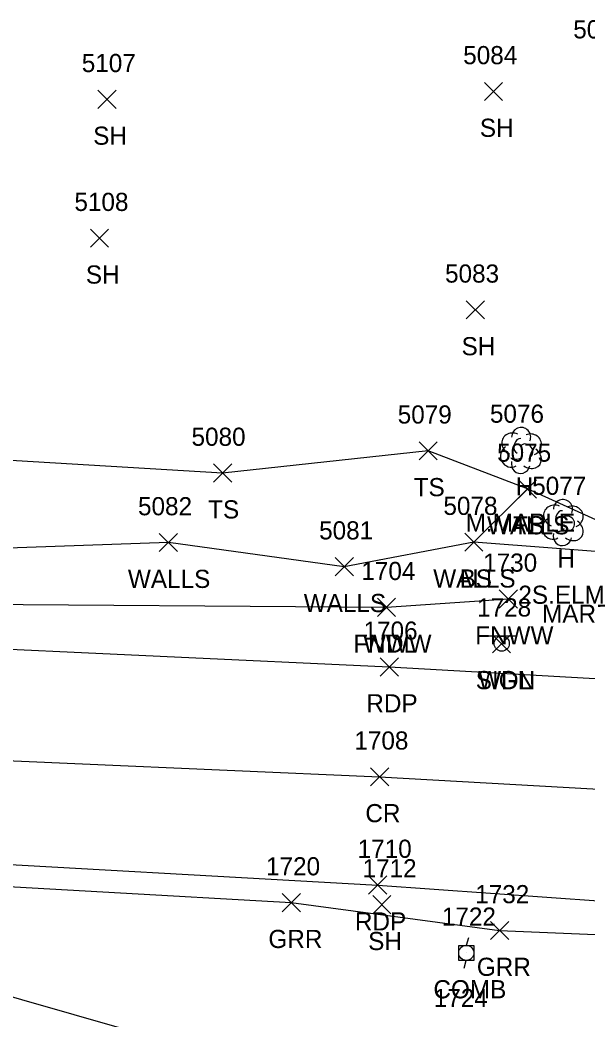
# Model space of a CAD drawing. Extents: x 1509053 to 1511576, y 400838 to 402572.
# Drawn here: x 1510281.3 to 1510343.8, y 401626.6 to 401736.7 of the extents above; entities that cross this region are included whole.
import ezdxf

# ---------------------------------------------------------------- set-up
doc = ezdxf.new("R2010")
doc.units = 0
for name, color, linetype in [('L_A', 7, 'Continuous'), ('L_C', 7, 'Continuous'), ('L_I', 7, 'Continuous'), ('L_TIC', 7, 'Continuous'), ('LELB', 7, 'Continuous'), ('LFNC', 7, 'Continuous'), ('LTD', 7, 'Continuous'), ('LWS', 7, 'Continuous'), ('P_A', 7, 'Continuous'), ('P_I', 7, 'Continuous'), ('P_TIC', 7, 'Continuous'), ('PET', 7, 'Continuous'), ('PRC', 7, 'Continuous'), ('R_A', 7, 'Continuous'), ('R_I', 7, 'Continuous'), ('R_TIC', 7, 'Continuous'), ('RGR', 7, 'Continuous'), ('S_A', 7, 'Continuous'), ('S_I', 7, 'Continuous'), ('SSGN', 7, 'Continuous'), ('U_A', 7, 'Continuous'), ('U_I', 7, 'Continuous'), ('UP', 7, 'Continuous')]:
    doc.layers.add(name, color=color, linetype=linetype)

msp = doc.modelspace()

# ---------------------------------------------------------------- linework, layer by layer
at = {"layer": 'L_TIC'}
for points in [[(1510332.38, 401727.81), (1510334.38, 401729.81)], [(1510334.38, 401727.81), (1510332.38, 401729.81)], [(1510289.83, 401726.94), (1510291.83, 401728.94)], [(1510291.83, 401726.94), (1510289.83, 401728.94)], [(1510289.02, 401711.65), (1510291.02, 401713.65)], [(1510291.02, 401711.65), (1510289.02, 401713.65)], [(1510330.37, 401703.76), (1510332.37, 401705.76)], [(1510332.37, 401703.76), (1510330.37, 401705.76)], [(1510325.18, 401688.24), (1510327.18, 401690.24)], [(1510327.18, 401688.24), (1510325.18, 401690.24)], [(1510302.56, 401685.79), (1510304.56, 401687.79)], [(1510304.56, 401685.79), (1510302.56, 401687.79)], [(1510336.11, 401684.04), (1510338.11, 401686.04)], [(1510338.11, 401684.04), (1510336.11, 401686.04)], [(1510336.11, 401684.04), (1510338.11, 401686.04)], [(1510338.11, 401684.04), (1510336.11, 401686.04)], [(1510296.59, 401678.14), (1510298.59, 401680.14)], [(1510298.59, 401678.14), (1510296.59, 401680.14)], [(1510330.2, 401678.18), (1510332.2, 401680.18)], [(1510332.2, 401678.18), (1510330.2, 401680.18)], [(1510330.2, 401678.18), (1510332.2, 401680.18)], [(1510332.2, 401678.18), (1510330.2, 401680.18)], [(1510315.95, 401675.48), (1510317.95, 401677.48)], [(1510317.95, 401675.48), (1510315.95, 401677.48)], [(1510320.6, 401671.01), (1510322.6, 401673.01)], [(1510322.6, 401671.01), (1510320.6, 401673.01)], [(1510320.6, 401671.01), (1510322.6, 401673.01)], [(1510322.6, 401671.01), (1510320.6, 401673.01)], [(1510334.01, 401671.93), (1510336.01, 401673.93)], [(1510336.01, 401671.93), (1510334.01, 401673.93)], [(1510333.26, 401666.99), (1510335.26, 401668.99)], [(1510335.26, 401666.99), (1510333.26, 401668.99)], [(1510320.09, 401638.26), (1510322.09, 401640.26)], [(1510322.09, 401638.26), (1510320.09, 401640.26)]]:
    msp.add_lwpolyline(points, dxfattribs=at)
at = {"layer": 'LELB'}
for points in [[(1510337.11, 401685.04), (1510326.18, 401689.24), (1510303.56, 401686.79), (1510266.13, 401689), (1510265.04, 401694.69), (1510247.04, 401699.13), (1510223.28, 401693.37), (1510218.49, 401676.76)], [(1510348.93, 401677.81), (1510331.2, 401679.18)], [(1510220.79, 401641.39), (1510270.12, 401632.05), (1510320.96, 401617.48), (1510371.68, 401612.92)]]:
    msp.add_lwpolyline(points, dxfattribs=at)
at = {"layer": 'LFNC'}
msp.add_lwpolyline([(1510231.88, 401671.4), (1510271.57, 401672.39), (1510321.6, 401672.01), (1510335.01, 401672.93)], dxfattribs=at)
at = {"layer": 'LTD'}
for p, q in [((1510336.37, 401689.33), (1510336.37, 401689.33)), ((1510336.37, 401689.33), (1510336.37, 401689.33)), ((1510340.97, 401681.39), (1510340.97, 401681.39)), ((1510340.97, 401681.39), (1510340.97, 401681.39))]:
    msp.add_line(p, q, dxfattribs=at)
for centre in [(1510336.42, 401690.76), (1510341.02, 401682.82)]:
    msp.add_arc(centre, 1.05, 335.5272, 180.9563, dxfattribs=at)
for centre, major_axis, ratio, start_param, end_param in [((1510335.58, 401690), (1.21, -0.51), 0.895232, 1.570796, 4.712389), ((1510336.17, 401689.79), (-0.208, -0.792), 0.645439, 3.141593, 6.283185), ((1510337.42, 401689.91), (-1.14, -0.48), 0.949671, 1.570796, 4.712389), ((1510335.29, 401688.62), (0.58, -1.04), 0.959034, 3.141593, 6.283185), ((1510336.87, 401689.16), (-0.5, 0.667), 0.989748, 3.141593, 6.283185), ((1510335.92, 401688.58), (-0.625, -0.083), 0.423636, 0, 3.141593), ((1510337.37, 401688.5), (-1.09, 0.79), 0.841452, 1.570796, 4.712389), ((1510336.37, 401687.83), (0.26, 1.06), 0.942809, 1.570796, 4.712389), ((1510340.18, 401682.06), (1.21, -0.51), 0.895232, 1.570796, 4.712389), ((1510342.01, 401681.97), (-1.14, -0.48), 0.949671, 1.570796, 4.712389), ((1510340.76, 401681.85), (-0.208, -0.792), 0.645439, 3.141593, 6.283185), ((1510341.47, 401681.22), (-0.5, 0.667), 0.989748, 3.141593, 6.283185), ((1510339.89, 401680.68), (0.58, -1.04), 0.959034, 3.141593, 6.283185), ((1510340.51, 401680.64), (-0.625, -0.083), 0.423636, 0, 3.141593), ((1510341.97, 401680.56), (-1.09, 0.79), 0.841452, 1.570796, 4.712389), ((1510340.97, 401679.89), (0.26, 1.06), 0.942809, 1.570796, 4.712389)]:
    msp.add_ellipse(centre, major_axis=major_axis, ratio=ratio, start_param=start_param, end_param=end_param, dxfattribs=at)
at = {"layer": 'LWS'}
msp.add_lwpolyline([(1510349.81, 401679.3), (1510337.11, 401685.04), (1510331.2, 401679.18), (1510316.95, 401676.48), (1510297.59, 401679.14), (1510269.51, 401678.15), (1510244.84, 401677.73), (1510225.49, 401677.12), (1510218.49, 401676.76), (1510185.87, 401675.88)], dxfattribs=at)
at = {"layer": 'P_TIC'}
for points in [[(1510320.9, 401664.44), (1510322.9, 401666.44)], [(1510322.9, 401664.44), (1510320.9, 401666.44)], [(1510319.84, 401652.34), (1510321.84, 401654.34)], [(1510321.84, 401652.34), (1510319.84, 401654.34)], [(1510319.63, 401640.42), (1510321.63, 401642.42)], [(1510321.63, 401640.42), (1510319.63, 401642.42)]]:
    msp.add_lwpolyline(points, dxfattribs=at)
at = {"layer": 'PET'}
for points in [[(1510069.7, 401647.38), (1510070.82, 401637.95), (1510072.41, 401628.04), (1510122.3, 401634.81), (1510170.19, 401640.65), (1510220.23, 401643.86), (1510269.72, 401644.29), (1510320.63, 401641.42), (1510370.24, 401637.87), (1510421.73, 401637.03), (1510472.3, 401638.25), (1510523.24, 401640.81), (1510571.7, 401643.53), (1510622.45, 401646.41), (1510672.72, 401649.13), (1510722.86, 401651.91), (1510723.41, 401651.94), (1510773.15, 401654.37), (1510822.4, 401657.74), (1510872.35, 401660.8), (1510922.85, 401663.95), (1510967.23, 401666.49), (1511034, 401670.65), (1511071.49, 401673.22)], [(1510068.52, 401654.76), (1510069.7, 401647.38), (1510117.95, 401657.12), (1510168.51, 401664.21), (1510212.05, 401667), (1510220.39, 401667.36), (1510271.44, 401667.79), (1510321.9, 401665.44), (1510371.76, 401662.64), (1510420.35, 401661.34), (1510470.43, 401662.43), (1510520.33, 401664.72), (1510570.63, 401667.06), (1510593.1, 401669.05), (1510621.58, 401670.53), (1510656.11, 401672.66)]]:
    msp.add_lwpolyline(points, dxfattribs=at)
at = {"layer": 'PRC'}
msp.add_lwpolyline([(1510070.82, 401637.95), (1510120.23, 401645.42), (1510169.76, 401652.13), (1510220.07, 401655.52), (1510220.14, 401655.43), (1510270.51, 401655.53), (1510320.84, 401653.34), (1510371.03, 401650.53), (1510421.26, 401649.11), (1510471.33, 401650.1), (1510521.34, 401652.38), (1510571.58, 401655.12), (1510621.67, 401657.75), (1510671.66, 401660.66), (1510722.15, 401663.46), (1510772.15, 401666.42), (1510822.28, 401669.1), (1510872.26, 401671.98), (1510872.29, 401672.01), (1510922.21, 401674.96), (1510971.31, 401678.08), (1511022.51, 401681.61), (1511070.2, 401684.98)], dxfattribs=at)
at = {"layer": 'R_TIC'}
for points in [[(1510310.12, 401638.49), (1510312.12, 401640.49)], [(1510312.12, 401638.49), (1510310.12, 401640.49)], [(1510333.05, 401635.42), (1510335.05, 401637.42)], [(1510335.05, 401635.42), (1510333.05, 401637.42)]]:
    msp.add_lwpolyline(points, dxfattribs=at)
at = {"layer": 'RGR'}
msp.add_lwpolyline([(1510073.99, 401627.51), (1510122.46, 401632.98), (1510170.64, 401638.74), (1510220.08, 401641.84), (1510269.6, 401641.85), (1510311.11, 401639.49), (1510334.05, 401636.42), (1510370.16, 401634.91), (1510403.15, 401632.59)], dxfattribs=at)
at = {"layer": 'SSGN'}
for p, q in [((1510332.63, 401668.85), (1510335.97, 401668.85)), ((1510334.28, 401668.01), (1510334.28, 401668.01))]:
    msp.add_line(p, q, dxfattribs=at)
msp.add_circle((1510334.28, 401668.01), 0.833, dxfattribs=at)
at = {"layer": 'UP'}
for p, q in [((1510330.63, 401635.61), (1510330.38, 401634.78)), ((1510329.55, 401633.11), (1510329.55, 401634.78)), ((1510329.55, 401634.78), (1510331.21, 401634.78)), ((1510331.21, 401634.78), (1510331.21, 401633.11)), ((1510330.38, 401633.95), (1510330.38, 401633.95)), ((1510331.21, 401633.11), (1510329.55, 401633.11)), ((1510330.13, 401632.28), (1510330.38, 401633.11))]:
    msp.add_line(p, q, dxfattribs=at)
msp.add_circle((1510330.38, 401633.95), 0.833, dxfattribs=at)

# ---------------------------------------------------------------- texts
at = {"layer": 'L_A'}
for s, p in [('SH', (1510289.32, 401722.94)), ('SH', (1510331.87, 401723.81)), ('SH', (1510288.51, 401707.65)), ('SH', (1510329.86, 401699.76)), ('TS', (1510324.59, 401684.24)), ('H', (1510335.81, 401684.33)), ('TS', (1510301.97, 401681.79)), ('WALLS', (1510332.66, 401680.04)), ('TS', (1510335.52, 401680.04)), ('H', (1510340.4, 401676.39)), ('WALLS', (1510293.14, 401674.14)), ('WALLS', (1510326.74, 401674.18)), ('BS', (1510329.64, 401674.18)), ('WALLS', (1510312.49, 401671.48)), ('FNWW', (1510331.36, 401667.93)), ('FNWW', (1510317.94, 401667.01)), ('WDL', (1510319.02, 401667.01)), ('WDL', (1510331.68, 401662.99)), ('SH', (1510319.58, 401634.26))]:
    msp.add_text(s, height=2, dxfattribs=at).set_placement(p)
at = {"layer": 'L_C'}
for s, p in [('M.MAPLE', (1510330.31, 401680.33)), ('2S.ELM', (1510336.11, 401672.39)), ('MARBLE STONE', (1510338.72, 401670.3))]:
    msp.add_text(s, height=2, dxfattribs=at).set_placement(p)
at = {"layer": 'L_I'}
for s, p in [('5085', (1510342.15, 401734.65)), ('5084', (1510330.04, 401731.81)), ('5107', (1510288.06, 401730.94)), ('5108', (1510287.25, 401715.65)), ('5083', (1510328.04, 401707.76)), ('5079', (1510322.83, 401692.24)), ('5076', (1510332.98, 401692.33)), ('5080', (1510300.14, 401689.79)), ('5075', (1510333.77, 401688.04)), ('5075', (1510333.77, 401688.04)), ('5077', (1510337.63, 401684.39)), ('5082', (1510294.25, 401682.14)), ('5078', (1510327.86, 401682.18)), ('5078', (1510327.86, 401682.18)), ('5081', (1510314.18, 401679.48)), ('1730', (1510332.23, 401675.93)), ('1704', (1510318.83, 401675.01)), ('1704', (1510318.83, 401675.01)), ('1728', (1510331.57, 401670.99)), ('1712', (1510318.96, 401642.27))]:
    msp.add_text(s, height=2, dxfattribs=at).set_placement(p)
at = {"layer": 'P_A'}
for s, p in [('RDP', (1510319.38, 401660.44)), ('CR', (1510319.27, 401648.34)), ('RDP', (1510318.12, 401636.42))]:
    msp.add_text(s, height=2, dxfattribs=at).set_placement(p)
at = {"layer": 'P_I'}
for s, p in [('1706', (1510319.07, 401668.44)), ('1708', (1510318.06, 401656.34)), ('1710', (1510318.42, 401644.42))]:
    msp.add_text(s, height=2, dxfattribs=at).set_placement(p)
at = {"layer": 'R_A'}
for p in [(1510308.6, 401634.49), (1510331.54, 401631.42)]:
    msp.add_text('GRR', height=2, dxfattribs=at).set_placement(p)
at = {"layer": 'R_I'}
for s, p in [('1720', (1510308.34, 401642.49)), ('1732', (1510331.36, 401639.42))]:
    msp.add_text(s, height=2, dxfattribs=at).set_placement(p)
at = {"layer": 'S_A'}
msp.add_text('SIGN', height=2, dxfattribs=at).set_placement((1510331.42, 401662.99))
at = {"layer": 'S_I'}
msp.add_text('1728', height=2, dxfattribs=at).set_placement((1510331.57, 401670.99))
at = {"layer": 'U_A'}
msp.add_text('COMB', height=2, dxfattribs=at).set_placement((1510326.76, 401628.95))
at = {"layer": 'U_I'}
for s, p in [('1722', (1510327.69, 401636.95)), ('1724', (1510326.8, 401627.99))]:
    msp.add_text(s, height=2, dxfattribs=at).set_placement(p)

doc.saveas('drawing.dxf')
